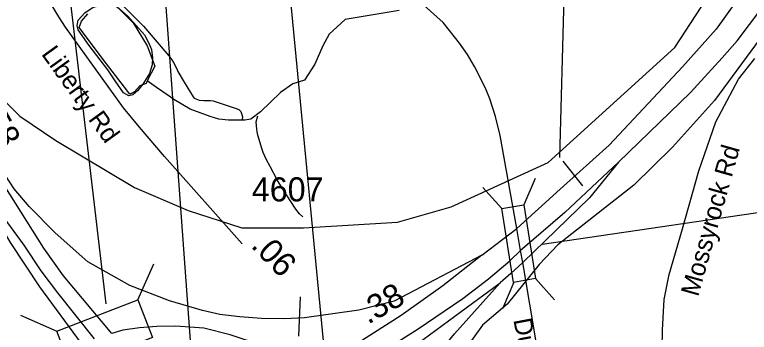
# Model space of a CAD drawing. Extents: x 1662474 to 1856135, y 779280 to 917889.
# Drawn here: x 1776586 to 1780399, y 819854 to 821502 of the extents above; entities that cross this region are included whole.
import ezdxf

# ---------------------------------------------------------------- set-up
doc = ezdxf.new("R2010")
doc.units = 0
for name, color, linetype in [('Exist Boundary Political City Limit New', 7, 'Continuous'), ('Exist Hydrographic Creek Single Shore', 7, 'Continuous'), ('Exist Hydrographic Misc Water Feature', 7, 'Continuous'), ('Exist Hydrographic Pond Under 1500 Sq Ft', 7, 'Continuous'), ('Exist Road Primary Interstate Divided Center Attributed', 7, 'Continuous'), ('Exist Road Primary Interstate Mileage Hundredths English Label', 7, 'Continuous'), ('Exist Road Primary Interstate Ramp 1 Lane Attributed', 7, 'Continuous'), ('Exist Road Primary Interstate Structure Ovrhead Sign CELL', 7, 'Continuous'), ('Exist Road Primary Interstate Structure Standard Bridge CELL', 7, 'Continuous'), ('Exist Road Primary Interstate Structure Standard Bridge Number Label', 7, 'Continuous'), ('Exist Road Primary US Divided Attributed', 7, 'Continuous'), ('Exist Road Primary US Mileage Hundredths English Label', 7, 'Continuous'), ('Exist Road Secondary Mileage Tenths English Label', 7, 'Continuous'), ('Exist Road Secondary Structure Standard Bridge CELL', 7, 'Continuous'), ('Exist Road Secondary Structure Standard Bridge Number Label', 7, 'Continuous'), ('Exist Road Secondary Type 51 Attributed', 7, 'Continuous'), ('Exist Road Secondary Type 51 Label', 7, 'Continuous'), ('Exist Road Secondary Type 51 Number Label', 7, 'Continuous'), ('Map Preparation Boundary City Limit Buffer Line', 7, 'Continuous')]:
    doc.layers.add(name, color=color, linetype=linetype)

msp = doc.modelspace()

# ---------------------------------------------------------------- linework, layer by layer
at = {"layer": 'Exist Boundary Political City Limit New'}
for points in [[(1776536, 821053.4), (1776613.2, 820976.2), (1776800.1, 820849.2), (1777207.5, 820605.2), (1777486.6, 820485.7), (1777765.8, 820396), (1778084.6, 820396), (1778573, 820425.9), (1778852.1, 820505.6), (1779355.5, 820734.7), (1780013.2, 821332.4), (1780370.2, 821881.1), (1781013.1, 822918.2)], [(1780736.1, 821760.1), (1780217.8, 821056.5), (1779999.9, 820815.2), (1779800.4, 820617.4), (1779404.6, 820308.7), (1779308.5, 820205.1), (1779141.8, 820000), (1779014.6, 819891.6), (1778798.1, 819590.3)]]:
    msp.add_lwpolyline(points, dxfattribs=at)
at = {"layer": 'Exist Hydrographic Creek Single Shore'}
for points in [[(1778581.1, 821523), (1778301.6, 821476.8), (1778218.8, 821400.9), (1778185.9, 821341), (1778144.6, 821245.8), (1778090.1, 821162.3), (1778030.2, 821143.9), (1777965.6, 821098.2), (1777862, 820998.8), (1777812.6, 820960.2), (1777780.6, 820954.7), (1777696.1, 820954.2), (1777645.8, 820959.4), (1777601.4, 820973.1), (1777497.5, 821012.2), (1777412.4, 821062.3), (1777388, 821078.8), (1777322.9, 821125), (1777273.9, 821159.4), (1777269.6, 821145.2), (1777235.5, 821132.4), (1777208.2, 821102.2), (1777183.8, 821090.4), (1777156.8, 821126.1), (1777062.8, 821247.3), (1776920.9, 821434.8), (1776932.9, 821468.3), (1776966.2, 821507.2)], [(1777111.4, 821549.4), (1777202.1, 821459.4), (1777274.6, 821341), (1777314, 821235.2), (1777273.9, 821159.4)]]:
    msp.add_lwpolyline(points, dxfattribs=at)
at = {"layer": 'Exist Hydrographic Misc Water Feature'}
for points in [[(1777152.4, 821544.5), (1777255.7, 821441.6), (1777386.3, 821288.5), (1777402.3, 821268.4), (1777410.1, 821254.3), (1777425.9, 821224.2), (1777433.7, 821208.1), (1777465.3, 821151.8), (1777512.6, 821075.4), (1777518.6, 821069.4), (1777526.6, 821065.3), (1777544.4, 821059.1), (1777568.6, 821056.9), (1777584.6, 821056.8), (1777602.5, 821056.7), (1777616.6, 821054.6), (1777736.4, 821015.6), (1777750.1, 821009.4), (1777754.2, 821005.4), (1777760.1, 820999.4), (1777764, 820989.3), (1777766.1, 820983.3), (1777767.9, 820971.3), (1777767.7, 820957.3)], [(1778081.7, 820452.6), (1778063.8, 820468.7), (1778046, 820492.8), (1777996.6, 820567.3), (1777973, 820605.5), (1777949.2, 820645.8), (1777911.9, 820714), (1777894, 820748.2), (1777884.2, 820768.3), (1777876.4, 820786.4), (1777870.5, 820802.4), (1777849.1, 820876.6), (1777845.2, 820894.6), (1777843.4, 820908.6), (1777841.5, 820926.7), (1777839.7, 820946.7), (1777847.9, 820976.6)]]:
    msp.add_lwpolyline(points, dxfattribs=at)
at = {"layer": 'Exist Hydrographic Pond Under 1500 Sq Ft'}
msp.add_lwpolyline([(1777069.9, 821215.8), (1776972.1, 821342.9), (1776916.6, 821422.8), (1776910.1, 821445.7), (1776916.6, 821473.4), (1776950.9, 821510.9), (1776993.3, 821540.2), (1777042.2, 821551.6), (1777083, 821551.6), (1777118.9, 821541.9), (1777174.3, 821494.6), (1777260.8, 821396.7), (1777282, 821354.4), (1777296.7, 821321.7), (1777301.6, 821277.7), (1777299.9, 821241.9), (1777286.9, 821196.2), (1777251, 821140.8), (1777223.3, 821106.5), (1777198.8, 821087), (1777179.2, 821080.4), (1777151.5, 821096.7), (1777107.5, 821158.7), (1777069.9, 821215.8)], dxfattribs=at)
at = {"layer": 'Exist Road Primary Interstate Divided Center Attributed'}
msp.add_line((1779011.6, 820254), (1779192.9, 820393.3), dxfattribs=at)
for points in [[(1781864.8, 824287.8), (1781400.6, 823400.1), (1780875.6, 822400.3), (1780654.1, 822037.2), (1780389.7, 821655), (1780227.5, 821427.6), (1780052.7, 821232.2), (1779672.3, 820825.9), (1779417.5, 820596.8), (1779192.9, 820393.3)], [(1779719.5, 820737.1), (1780093.9, 821098.5), (1780258.4, 821278.5), (1780335.5, 821365.9), (1780463.4, 821535.7), (1780572, 821695.1), (1780779.4, 821977.3), (1780891.7, 822169.3), (1781149.5, 822647.4), (1781466.4, 823259.9), (1781978.4, 824273.8)], [(1779719.5, 820737.1), (1779440.9, 820475.3), (1779316.7, 820368.1), (1779211.5, 820278.8)], [(1778181.8, 819568.8), (1778382, 819684.3), (1778675, 819869.4), (1778911.5, 820028.8), (1779045.1, 820131.7), (1779155.5, 820224.7), (1779211.5, 820278.8)], [(1779011.6, 820254), (1778808.7, 820095.7), (1778592.8, 819941.4), (1778366.6, 819797.4), (1778095, 819638.3)]]:
    msp.add_lwpolyline(points, dxfattribs=at)
at = {"layer": 'Exist Road Primary Interstate Ramp 1 Lane Attributed'}
for points in [[(1779011.6, 820254), (1778556.4, 820016), (1778372.9, 819968.5), (1778090.3, 819928.8), (1777986.9, 819923.5), (1777867.9, 819925), (1777754.6, 819934.9), (1777650.4, 819946.9), (1777561.3, 819966.6), (1777389.1, 820017.9), (1777183.8, 820097.6), (1776966.4, 820220), (1776796.5, 820369.5), (1776660.7, 820507.5), (1776584.1, 820597.9), (1776515.5, 820701.5), (1776479, 820754), (1776313.4, 821053.2)], [(1776303.2, 820774.5), (1776396, 820601.7), (1776562.2, 820320.9), (1776715, 820090.8), (1776930.7, 819795.9)], [(1779719.5, 820737.1), (1779569.7, 820551.8), (1779222.9, 820216.1)], [(1779222.9, 820216.1), (1779161.1, 820158.8), (1779106.8, 820111.2)], [(1778233.9, 819515.2), (1778371.4, 819596.8), (1778641.4, 819767.7), (1778902.9, 819961.7), (1779106.8, 820111.2)], [(1778549.6, 818853.7), (1778570, 819193.6), (1778637.9, 819451.9), (1778726.3, 819669.4), (1778868.9, 819846.1), (1779106.8, 820111.2)], [(1778095, 819638.3), (1778051.9, 819675.3), (1777986.2, 819719.4), (1777878.9, 819775.5), (1777807.9, 819807.2), (1777704.4, 819840.5), (1777567.3, 819875.2), (1777422.3, 819885.9), (1777324.2, 819885), (1777235, 819877.5), (1777148.2, 819864.6), (1777091.2, 819848.8)]]:
    msp.add_lwpolyline(points, dxfattribs=at)
at = {"layer": 'Exist Road Primary Interstate Structure Ovrhead Sign CELL'}
for p, q in [((1779416.1, 820760.7), (1779497.1, 823724.9)), ((1779430.9, 820742.6), (1779533.6, 820614.2))]:
    msp.add_line(p, q, dxfattribs=at)
at = {"layer": 'Exist Road Primary Interstate Structure Standard Bridge CELL'}
for p, q in [((1777225.6, 820021.8), (1777308.6, 820210.1)), ((1778060.8, 819833.3), (1778070.6, 820038.8)), ((1776616.8, 819942.6), (1776805.1, 819859.6))]:
    msp.add_line(p, q, dxfattribs=at)
msp.add_lwpolyline([(1776805.1, 819859.6), (1777225.2, 820022.7), (1777301.4, 819826.4), (1776881.3, 819663.3)], close=True, dxfattribs=at)
at = {"layer": 'Exist Road Primary Interstate Structure Standard Bridge Number Label'}
for p, q in [((1777061.3, 820001.8), (1776593.6, 823988.9)), ((1777521.8, 819482.3), (1777234.6, 823461)), ((1778192.3, 819773.6), (1777888.2, 822958.2))]:
    msp.add_line(p, q, dxfattribs=at)
at = {"layer": 'Exist Road Primary US Divided Attributed'}
for points in [[(1776008.6, 821497.7), (1776112, 821250.1), (1776222.9, 820999.2), (1776339.7, 820768.6), (1776495.8, 820492.9), (1776634.1, 820306.5), (1776721.5, 820172.8), (1776808.9, 820059.7), (1776998.3, 819820.1)], [(1777091.2, 819848.8), (1776839.7, 820147.1), (1776736.9, 820291.1), (1776532.3, 820618), (1776403.9, 820851.8), (1776313.4, 821053.2)]]:
    msp.add_lwpolyline(points, dxfattribs=at)
at = {"layer": 'Exist Road Secondary Structure Standard Bridge CELL'}
for p, q in [((1779287.4, 820652.3), (1779228.3, 820515.3)), ((1779015.5, 820605.8), (1779114.2, 820495.8)), ((1779177.4, 820113.7), (1779118.2, 819976.7)), ((1779288.9, 820132.8), (1779387.6, 820022.8))]:
    msp.add_line(p, q, dxfattribs=at)
msp.add_lwpolyline([(1779228.3, 820515.3), (1779289.5, 820132.9), (1779175.3, 820113.4), (1779114.2, 820495.8)], close=True, dxfattribs=at)
at = {"layer": 'Exist Road Secondary Structure Standard Bridge Number Label'}
msp.add_line((1779323.6, 820310.8), (1782186.8, 820734.4), dxfattribs=at)
at = {"layer": 'Exist Road Secondary Type 51 Attributed'}
for points in [[(1779192.9, 820393.3), (1779105.6, 820875), (1779081.7, 820973.9), (1779052.9, 821064.6), (1779030, 821121.5), (1778973.6, 821232.8), (1778936.7, 821294.8), (1778894.5, 821353.6), (1778810.3, 821461.2), (1778678.6, 821581.4), (1778582.6, 821641.6), (1778500, 821685.1), (1778408.9, 821725.8), (1778101, 821858.1), (1777919.2, 821922.5), (1777723.7, 821991.1), (1777550, 822058.2), (1777470.4, 822096.9), (1777421.5, 822129.9), (1777312, 822219.1), (1777155.8, 822358.6), (1776958.8, 822529.2), (1776759.4, 822702.8), (1776567.7, 822845.8)], [(1777767.3, 820313.5), (1777364.6, 820765.8), (1777234.9, 820919.2), (1777151.2, 821019.4), (1776850.8, 821436.6), (1776814.9, 821491.7), (1776730, 821635.1), (1776662.7, 821749.2), (1776521.3, 822031.8)], [(1779898.3, 819367.9), (1779911.6, 819402.5), (1779924.2, 819443.1), (1779926.4, 819534.6), (1779940.8, 819693.2), (1779946.2, 819772.3), (1779947.8, 819864.5), (1779956.6, 820024.5), (1779983.2, 820154.3), (1780052.3, 820390.2), (1780137.9, 820691.7), (1780225, 820946.5), (1780342.7, 821166.6), (1780427.1, 821275.1)], [(1779211.5, 820278.8), (1779192.9, 820393.3)], [(1779222.9, 820216.1), (1779211.5, 820278.8)], [(1779369, 819395.9), (1779355.8, 819470.6), (1779340.7, 819531.4), (1779313.7, 819669.1), (1779293.8, 819804.6), (1779259.5, 820000.1), (1779222.9, 820216.1)]]:
    msp.add_lwpolyline(points, dxfattribs=at)
at = {"layer": 'Map Preparation Boundary City Limit Buffer Line'}
for points in [[(1776536, 821053.4), (1776613.2, 820976.2), (1776800.1, 820849.2), (1777207.5, 820605.2), (1777486.6, 820485.7), (1777765.8, 820396), (1778084.6, 820396), (1778573, 820425.9), (1778852.1, 820505.6), (1779355.5, 820734.7), (1780013.2, 821332.4), (1780370.2, 821881.1), (1781013.1, 822918.2)], [(1780736.1, 821760.1), (1780217.8, 821056.5), (1779999.9, 820815.2), (1779800.4, 820617.4), (1779404.6, 820308.7), (1779308.5, 820205.1), (1779141.8, 820000), (1779014.6, 819891.6), (1778798.1, 819590.3)]]:
    msp.add_lwpolyline(points, dxfattribs=at)

# ---------------------------------------------------------------- texts
at = {"layer": 'Exist Road Primary Interstate Mileage Hundredths English Label'}
msp.add_text('.38', height=125, rotation=29.9758, dxfattribs=at).set_placement((1778420.5, 819893.3))
at = {"layer": 'Exist Road Primary US Mileage Hundredths English Label'}
msp.add_text('.58', height=125, rotation=298.78, dxfattribs=at).set_placement((1776402, 821002.9))
at = {"layer": 'Exist Road Secondary Mileage Tenths English Label'}
msp.add_text('.06', height=125, rotation=313.8796, dxfattribs=at).set_placement((1777808.5, 820299.4))
at = {"layer": 'Exist Road Secondary Type 51 Label'}
for s, rotation, p in [('Liberty Rd', 305.7486, (1776721.6, 821297.7)), ('Mossyrock Rd', 74.2776, (1780133.3, 820035.3)), ('Duluth Loop', 280.629, (1779174.2, 819919.1))]:
    msp.add_text(s, height=95, rotation=rotation, dxfattribs=at).set_placement(p)
at = {"layer": 'Exist Road Secondary Type 51 Number Label'}
msp.add_text('4607', height=125, dxfattribs=at).set_placement((1777817.3, 820533.2))

doc.saveas('drawing.dxf')
